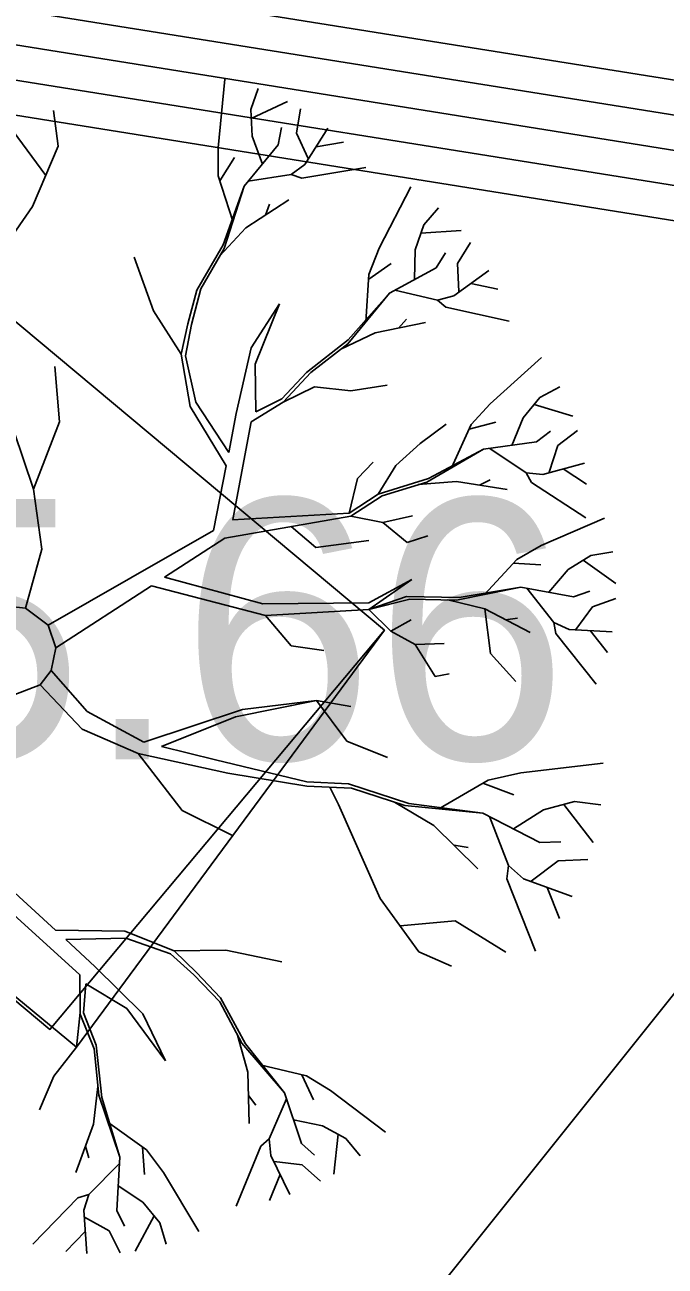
# Model space of a CAD drawing. Extents: x -438233 to -437334, y -1133133 to -1132623.
# Drawn here: x -437535.726 to -437533.882, y -1132704.811 to -1132701.234 of the extents above; entities that cross this region are included whole.
import ezdxf

# ---------------------------------------------------------------- set-up
doc = ezdxf.new("R2010")
doc.units = 0
for name, color, linetype in [('Vrstva 1', 7, 'Continuous'), ('Vrstva 15', 7, 'Continuous'), ('Vrstva 3', 7, 'Continuous'), ('Vrstva 50', 7, 'Continuous'), ('Vrstva 55', 7, 'Continuous')]:
    doc.layers.add(name, color=color, linetype=linetype)

msp = doc.modelspace()

# ---------------------------------------------------------------- linework, layer by layer
at = {"layer": 'Vrstva 1'}
for p, q in [((-437535.1699, -1132701.5884), (-437535.1507, -1132701.3906)), ((-437535.0754, -1132701.4778), (-437535.0544, -1132701.4172)), ((-437535.6298, -1132701.5831), (-437535.6431, -1132701.4809)), ((-437535.0716, -1132701.5544), (-437535.0754, -1132701.4778)), ((-437535.074, -1132701.504), (-437534.9697, -1132701.4543)), ((-437534.9442, -1132701.5457), (-437534.9323, -1132701.4753)), ((-437535.6659, -1132701.6682), (-437535.76, -1132701.5397)), ((-437534.9967, -1132701.5796), (-437534.9872, -1132701.5299)), ((-437534.9106, -1132701.6188), (-437534.9442, -1132701.5457)), ((-437534.92, -1132701.6363), (-437534.8535, -1132701.531)), ((-437535.704, -1132701.7574), (-437535.6298, -1132701.5831)), ((-437535.1692, -1132701.6692), (-437535.1699, -1132701.5884)), ((-437535.0947, -1132701.6983), (-437534.9967, -1132701.5796)), ((-437535.0418, -1132701.6349), (-437535.0716, -1132701.5544)), ((-437534.8875, -1132701.5849), (-437534.8084, -1132701.5719)), ((-437535.1647, -1132701.6829), (-437535.122, -1132701.616)), ((-437534.9589, -1132701.665), (-437534.92, -1132701.6363)), ((-437534.9284, -1132701.6755), (-437534.744, -1132701.6447)), ((-437535.1269, -1132701.7994), (-437535.1692, -1132701.6692)), ((-437535.0828, -1132701.6843), (-437534.9589, -1132701.665)), ((-437534.9589, -1132701.665), (-437534.9284, -1132701.6755)), ((-437535.1549, -1132701.8673), (-437535.0947, -1132701.6983)), ((-437535.1517, -1132701.8782), (-437535.0947, -1132701.6983)), ((-437534.7055, -1132701.8775), (-437534.6145, -1132701.7007)), ((-437535.8738, -1132702.0014), (-437535.704, -1132701.7574)), ((-437535.0901, -1132701.819), (-437534.9662, -1132701.7382)), ((-437535.0334, -1132701.7823), (-437535.0212, -1132701.7501)), ((-437534.577, -1132701.8099), (-437534.5347, -1132701.7609)), ((-437535.1643, -1132701.8995), (-437535.0901, -1132701.819)), ((-437534.6019, -1132701.882), (-437534.577, -1132701.8099)), ((-437534.5854, -1132701.8341), (-437534.4699, -1132701.8267)), ((-437535.2308, -1132701.9982), (-437535.1549, -1132701.8673)), ((-437534.4804, -1132701.9212), (-437534.443, -1132701.8607)), ((-437535.3558, -1132702.0574), (-437535.4111, -1132701.9027)), ((-437535.2196, -1132701.994), (-437535.1517, -1132701.8782)), ((-437534.7352, -1132701.9527), (-437534.7055, -1132701.8775)), ((-437534.604, -1132701.9678), (-437534.6019, -1132701.882)), ((-437534.5413, -1132701.9335), (-437534.5147, -1132701.8904)), ((-437534.7359, -1132701.9667), (-437534.6715, -1132701.9212)), ((-437534.6764, -1132702.0073), (-437534.5413, -1132701.9335)), ((-437534.4913, -1132702.0143), (-437534.3905, -1132701.9412)), ((-437534.4762, -1132702.0021), (-437534.4804, -1132701.9212)), ((-437534.7443, -1132702.0892), (-437534.7352, -1132701.9527)), ((-437534.4423, -1132701.979), (-437534.3639, -1132701.9958)), ((-437535.2308, -1132701.9982), (-437535.2564, -1132702.0952)), ((-437535.2196, -1132701.994), (-437535.2466, -1132702.0976)), ((-437534.7965, -1132702.1529), (-437534.6764, -1132702.0073)), ((-437534.7954, -1132702.1417), (-437534.6764, -1132702.0073)), ((-437534.6603, -1132701.9982), (-437534.5378, -1132702.0269)), ((-437534.5378, -1132702.0269), (-437534.4913, -1132702.0143)), ((-437535.0747, -1132702.1641), (-437534.9928, -1132702.0381)), ((-437534.9928, -1132702.0381), (-437535.0632, -1132702.2117)), ((-437534.5378, -1132702.0269), (-437534.5137, -1132702.0472)), ((-437534.5137, -1132702.0472), (-437534.3313, -1132702.0878)), ((-437535.2763, -1132702.183), (-437535.3558, -1132702.0574)), ((-437534.6505, -1132702.1074), (-437534.6274, -1132702.0822)), ((-437535.2763, -1132702.183), (-437535.2564, -1132702.0952)), ((-437535.2634, -1132702.1879), (-437535.2466, -1132702.0976)), ((-437534.8164, -1132702.1683), (-437534.717, -1132702.1214)), ((-437534.717, -1132702.1214), (-437534.5721, -1132702.0917)), ((-437534.9148, -1132702.2352), (-437534.7954, -1132702.1417)), ((-437534.9022, -1132702.2359), (-437534.7965, -1132702.1529)), ((-437535.2497, -1132702.3332), (-437535.2763, -1132702.183)), ((-437535.2333, -1132702.3206), (-437535.2634, -1132702.1879)), ((-437535.1174, -1132702.3538), (-437535.0747, -1132702.1641)), ((-437534.3866, -1132702.3255), (-437534.2389, -1132702.1921)), ((-437535.6263, -1132702.3773), (-437535.6393, -1132702.2184)), ((-437535.0632, -1132702.2117), (-437535.0607, -1132702.3493)), ((-437534.9148, -1132702.2352), (-437534.9865, -1132702.3115)), ((-437534.9022, -1132702.2359), (-437534.982, -1132702.3206)), ((-437534.892, -1132702.2768), (-437534.982, -1132702.3206)), ((-437534.892, -1132702.2768), (-437534.787, -1132702.288)), ((-437534.787, -1132702.288), (-437534.6827, -1132702.2716)), ((-437534.2428, -1132702.3076), (-437534.1861, -1132702.2772)), ((-437535.7856, -1132702.3206), (-437535.7009, -1132702.5712)), ((-437535.1468, -1132702.5043), (-437535.2497, -1132702.3332)), ((-437535.1391, -1132702.4658), (-437535.2333, -1132702.3206)), ((-437534.982, -1132702.3206), (-437535.074, -1132702.3776)), ((-437534.9865, -1132702.3115), (-437535.0607, -1132702.3493)), ((-437534.4409, -1132702.3853), (-437534.3866, -1132702.3255)), ((-437534.2914, -1132702.3664), (-437534.2428, -1132702.3076)), ((-437534.2592, -1132702.3276), (-437534.1486, -1132702.3612)), ((-437535.1391, -1132702.4658), (-437535.1174, -1132702.3538)), ((-437534.3236, -1132702.4455), (-437534.2914, -1132702.3664)), ((-437535.7009, -1132702.5712), (-437535.6263, -1132702.3773)), ((-437535.1276, -1132702.6594), (-437535.074, -1132702.3776)), ((-437534.5882, -1132702.4396), (-437534.5126, -1132702.3846)), ((-437534.4976, -1132702.5099), (-437534.4409, -1132702.3853)), ((-437534.4468, -1132702.3983), (-437534.3698, -1132702.3783)), ((-437534.2529, -1132702.4357), (-437534.2123, -1132702.4049)), ((-437534.1913, -1132702.4459), (-437534.135, -1132702.4025)), ((-437534.6579, -1132702.5033), (-437534.5882, -1132702.4396)), ((-437534.4055, -1132702.4567), (-437534.2529, -1132702.4357)), ((-437534.2162, -1132702.5229), (-437534.1913, -1132702.4459)), ((-437534.569, -1132702.5512), (-437534.4055, -1132702.4567)), ((-437534.5641, -1132702.5411), (-437534.4055, -1132702.4567)), ((-437534.387, -1132702.4543), (-437534.2827, -1132702.5243)), ((-437535.1832, -1132702.6912), (-437535.1468, -1132702.5043)), ((-437534.7678, -1132702.5407), (-437534.7233, -1132702.4935)), ((-437534.7086, -1132702.5862), (-437534.6579, -1132702.5033)), ((-437534.2347, -1132702.5292), (-437534.1147, -1132702.4966)), ((-437534.1763, -1132702.5134), (-437534.1087, -1132702.5568)), ((-437534.7926, -1132702.6405), (-437534.7678, -1132702.5407)), ((-437534.7086, -1132702.5862), (-437534.5641, -1132702.5411)), ((-437534.6971, -1132702.5911), (-437534.569, -1132702.5512)), ((-437534.5935, -1132702.5586), (-437534.4836, -1132702.5491)), ((-437534.4836, -1132702.5491), (-437534.3376, -1132702.5729)), ((-437534.4171, -1132702.56), (-437534.3859, -1132702.5449)), ((-437534.2827, -1132702.5243), (-437534.2669, -1132702.5523)), ((-437534.2827, -1132702.5243), (-437534.2347, -1132702.5292)), ((-437534.2669, -1132702.5523), (-437534.1108, -1132702.6545)), ((-437535.7009, -1132702.5712), (-437535.6771, -1132702.7448)), ((-437534.7086, -1132702.5862), (-437534.7926, -1132702.6405)), ((-437534.6971, -1132702.5911), (-437534.7874, -1132702.6492)), ((-437535.15, -1132702.7129), (-437534.7874, -1132702.6492)), ((-437535.1286, -1132702.6597), (-437534.7926, -1132702.6405)), ((-437534.7874, -1132702.6492), (-437534.6953, -1132702.6678)), ((-437534.6953, -1132702.6678), (-437534.6096, -1132702.6489)), ((-437534.2393, -1132702.7343), (-437534.0569, -1132702.6548)), ((-437535.6592, -1132702.9639), (-437535.1832, -1132702.6912)), ((-437534.9589, -1132702.6793), (-437534.8882, -1132702.7399)), ((-437534.6953, -1132702.6678), (-437534.625, -1132702.7255)), ((-437535.3236, -1132702.8256), (-437535.15, -1132702.7129)), ((-437534.8882, -1132702.7399), (-437534.7359, -1132702.7199)), ((-437534.625, -1132702.7255), (-437534.5658, -1132702.7059)), ((-437535.6771, -1132702.7448), (-437535.7243, -1132702.9149)), ((-437534.3096, -1132702.7745), (-437534.2393, -1132702.7343)), ((-437534.1616, -1132702.8036), (-437534.0968, -1132702.7626)), ((-437534.0968, -1132702.7626), (-437534.0331, -1132702.7518)), ((-437534.4024, -1132702.875), (-437534.3096, -1132702.7745)), ((-437534.3191, -1132702.7847), (-437534.24, -1132702.7899)), ((-437534.2172, -1132702.8687), (-437534.1616, -1132702.8036)), ((-437534.1185, -1132702.7766), (-437534.0244, -1132702.8438)), ((-437535.3236, -1132702.8256), (-437535.0411, -1132702.9023)), ((-437534.7356, -1132702.8991), (-437534.612, -1132702.8319)), ((-437534.7356, -1132702.918), (-437534.612, -1132702.8319)), ((-437535.6368, -1132703.029), (-437535.3617, -1132702.8505)), ((-437535.3617, -1132702.8505), (-437535.0331, -1132702.9359)), ((-437534.4832, -1132702.8914), (-437534.2984, -1132702.8536)), ((-437534.4755, -1132702.8834), (-437534.2984, -1132702.8536)), ((-437534.2984, -1132702.8536), (-437534.1465, -1132702.8816)), ((-437534.2802, -1132702.8571), (-437534.2032, -1132702.9562)), ((-437534.1465, -1132702.8816), (-437534.0989, -1132702.8652)), ((-437535.7243, -1132702.9149), (-437535.7765, -1132702.9086)), ((-437535.0411, -1132702.9023), (-437534.7356, -1132702.8991)), ((-437534.6267, -1132702.8806), (-437534.7356, -1132702.918)), ((-437534.6173, -1132702.8886), (-437534.7356, -1132702.918)), ((-437534.6267, -1132702.8806), (-437534.4755, -1132702.8834)), ((-437534.6173, -1132702.8886), (-437534.4832, -1132702.8914)), ((-437534.5084, -1132702.8907), (-437534.4017, -1132702.9166)), ((-437534.1399, -1132702.9758), (-437534.0919, -1132702.9103)), ((-437534.0919, -1132702.9103), (-437534.0247, -1132702.8869)), ((-437535.6592, -1132702.9639), (-437535.7243, -1132702.9149)), ((-437535.0331, -1132702.9359), (-437534.7356, -1132702.918)), ((-437535.0331, -1132702.9359), (-437534.9592, -1132703.023)), ((-437534.7356, -1132702.918), (-437534.6722, -1132702.9807)), ((-437534.6722, -1132702.9807), (-437534.6134, -1132702.9478)), ((-437534.4017, -1132702.9166), (-437534.3852, -1132703.0454)), ((-437534.4017, -1132702.9166), (-437534.2708, -1132702.9849)), ((-437534.3418, -1132702.9481), (-437534.3075, -1132702.9429)), ((-437535.6368, -1132703.029), (-437535.6592, -1132702.9639)), ((-437534.6722, -1132702.9807), (-437534.6022, -1132703.0192)), ((-437534.2032, -1132702.9562), (-437534.1973, -1132702.9877)), ((-437534.2032, -1132702.9562), (-437534.1591, -1132702.9758)), ((-437534.1591, -1132702.9758), (-437534.0352, -1132702.9828)), ((-437534.0986, -1132702.9793), (-437534.0485, -1132703.0419)), ((-437534.6022, -1132703.0192), (-437534.5189, -1132703.0164)), ((-437534.6022, -1132703.0192), (-437534.5445, -1132703.1119)), ((-437534.1973, -1132702.9877), (-437534.0807, -1132703.134)), ((-437535.6501, -1132703.0937), (-437535.6368, -1132703.029)), ((-437534.9592, -1132703.023), (-437534.8654, -1132703.0363)), ((-437534.3852, -1132703.0454), (-437534.3128, -1132703.1263)), ((-437535.6823, -1132703.135), (-437535.6501, -1132703.0937)), ((-437535.5469, -1132703.2127), (-437535.6501, -1132703.0937)), ((-437534.5445, -1132703.1119), (-437534.5039, -1132703.1042)), ((-437535.7593, -1132703.1655), (-437535.6823, -1132703.135)), ((-437535.5612, -1132703.2635), (-437535.6823, -1132703.135)), ((-437535.1199, -1132703.2281), (-437534.8861, -1132703.1802)), ((-437535.0989, -1132703.2068), (-437534.8861, -1132703.1802)), ((-437534.8861, -1132703.1802), (-437534.7986, -1132703.2981)), ((-437534.8861, -1132703.1802), (-437534.7877, -1132703.198)), ((-437535.3831, -1132703.3009), (-437535.5469, -1132703.2127)), ((-437535.3831, -1132703.3009), (-437535.0989, -1132703.2068)), ((-437535.3327, -1132703.3135), (-437535.1199, -1132703.2281)), ((-437535.4002, -1132703.3331), (-437535.5612, -1132703.2635)), ((-437534.7986, -1132703.2981), (-437534.6817, -1132703.345)), ((-437535.4002, -1132703.3331), (-437535.2732, -1132703.4973)), ((-437535.1419, -1132703.3902), (-437535.4002, -1132703.3331)), ((-437535.1769, -1132703.3513), (-437535.3327, -1132703.3135)), ((-437534.9137, -1132703.4154), (-437535.1769, -1132703.3513)), ((-437534.7298, -1132703.3503), (-437534.7298, -1132703.3503)), ((-437534.2977, -1132703.3891), (-437534.0604, -1132703.3611)), ((-437534.9144, -1132703.4276), (-437535.1419, -1132703.3902)), ((-437534.534, -1132703.4924), (-437534.3922, -1132703.4101)), ((-437534.3922, -1132703.4101), (-437534.2977, -1132703.3891)), ((-437534.7856, -1132703.4332), (-437534.9144, -1132703.4276)), ((-437534.7937, -1132703.4206), (-437534.9137, -1132703.4154)), ((-437534.8234, -1132703.4798), (-437534.8483, -1132703.4304)), ((-437534.7937, -1132703.4206), (-437534.6208, -1132703.477)), ((-437534.7856, -1132703.4332), (-437534.6323, -1132703.4833)), ((-437534.4069, -1132703.4185), (-437534.3177, -1132703.4521)), ((-437534.8234, -1132703.4798), (-437534.7027, -1132703.751)), ((-437534.6614, -1132703.4738), (-437534.548, -1132703.5407)), ((-437534.6323, -1132703.4833), (-437534.4073, -1132703.505)), ((-437534.6208, -1132703.477), (-437534.4073, -1132703.505)), ((-437534.2326, -1132703.4955), (-437534.1437, -1132703.4714)), ((-437534.1742, -1132703.4798), (-437534.0895, -1132703.5897)), ((-437534.1437, -1132703.4714), (-437534.0674, -1132703.4808)), ((-437535.2732, -1132703.4973), (-437535.13, -1132703.5683)), ((-437534.4073, -1132703.505), (-437534.2431, -1132703.59)), ((-437534.3877, -1132703.5151), (-437534.3338, -1132703.6562)), ((-437534.3194, -1132703.5501), (-437534.2326, -1132703.4955)), ((-437534.548, -1132703.5407), (-437534.4213, -1132703.6653)), ((-437534.2431, -1132703.59), (-437534.1826, -1132703.5879)), ((-437534.4899, -1132703.5977), (-437534.4493, -1132703.6044)), ((-437534.3338, -1132703.6562), (-437534.3383, -1132703.6943)), ((-437534.3338, -1132703.6562), (-437534.2904, -1132703.694)), ((-437534.268, -1132703.701), (-437534.1903, -1132703.6425)), ((-437534.1903, -1132703.6425), (-437534.1049, -1132703.639)), ((-437534.3383, -1132703.6943), (-437534.2557, -1132703.9029)), ((-437534.2904, -1132703.694), (-437534.15, -1132703.7454)), ((-437535.7775, -1132703.7136), (-437535.6375, -1132703.8427)), ((-437534.2221, -1132703.7192), (-437534.1864, -1132703.8084)), ((-437534.7027, -1132703.751), (-437534.5914, -1132703.905)), ((-437535.7796, -1132703.7783), (-437535.5675, -1132703.9715)), ((-437535.6375, -1132703.8427), (-437535.4377, -1132703.8455)), ((-437534.6456, -1132703.8301), (-437534.4867, -1132703.8158)), ((-437534.4867, -1132703.8158), (-437534.3415, -1132703.9057)), ((-437535.6085, -1132703.8697), (-437535.4352, -1132703.8655)), ((-437535.6085, -1132703.8697), (-437535.5245, -1132703.947)), ((-437535.4377, -1132703.8455), (-437535.2959, -1132703.9015)), ((-437535.4352, -1132703.8655), (-437535.3068, -1132703.9103)), ((-437535.3068, -1132703.9103), (-437535.2392, -1132703.9715)), ((-437535.2959, -1132703.9015), (-437535.1475, -1132703.8998)), ((-437535.2959, -1132703.9015), (-437535.2319, -1132703.9645)), ((-437535.1475, -1132703.8998), (-437534.9865, -1132703.9341)), ((-437534.5914, -1132703.905), (-437534.4972, -1132703.9463)), ((-437535.5245, -1132703.947), (-437535.3859, -1132704.0832)), ((-437535.5672, -1132704.0793), (-437535.5675, -1132703.9715)), ((-437535.165, -1132704.0492), (-437535.2392, -1132703.9715)), ((-437535.2319, -1132703.9645), (-437535.1626, -1132704.037)), ((-437535.5574, -1132704.0807), (-437535.5504, -1132703.9974)), ((-437535.4324, -1132704.0678), (-437535.5504, -1132703.9974)), ((-437535.165, -1132704.0492), (-437535.1017, -1132704.1675)), ((-437535.1626, -1132704.037), (-437535.0912, -1132704.1703)), ((-437535.5773, -1132704.1794), (-437535.5672, -1132704.0793)), ((-437535.5269, -1132704.184), (-437535.5668, -1132704.0846)), ((-437535.5203, -1132704.1738), (-437535.5574, -1132704.0807)), ((-437535.3215, -1132704.219), (-437535.4324, -1132704.0678)), ((-437535.3859, -1132704.0832), (-437535.3215, -1132704.219)), ((-437535.1136, -1132704.1451), (-437535.0842, -1132704.2512)), ((-437535.5773, -1132704.1794), (-437535.6424, -1132704.2627)), ((-437535.5269, -1132704.184), (-437535.5129, -1132704.3177)), ((-437535.5203, -1132704.1738), (-437535.5042, -1132704.3247)), ((-437535.1017, -1132704.1675), (-437534.9788, -1132704.3107)), ((-437535.0912, -1132704.1703), (-437534.9788, -1132704.3107)), ((-437535.0481, -1132704.2302), (-437534.9151, -1132704.2624)), ((-437535.6424, -1132704.2627), (-437535.6834, -1132704.36)), ((-437535.0842, -1132704.2512), (-437535.08, -1132704.3992)), ((-437534.9288, -1132704.2589), (-437534.8945, -1132704.331)), ((-437534.9151, -1132704.2624), (-437534.8462, -1132704.3044)), ((-437535.5157, -1132704.2925), (-437535.528, -1132704.4017)), ((-437534.8462, -1132704.3044), (-437534.688, -1132704.4248)), ((-437535.5129, -1132704.3177), (-437535.4527, -1132704.4965)), ((-437535.5042, -1132704.3247), (-437535.4527, -1132704.4965)), ((-437535.0821, -1132704.3187), (-437535.0614, -1132704.3464)), ((-437534.9729, -1132704.3282), (-437535.0222, -1132704.444)), ((-437534.9788, -1132704.3107), (-437534.9295, -1132704.457)), ((-437535.528, -1132704.4017), (-437535.5794, -1132704.5403)), ((-437535.4867, -1132704.3957), (-437535.3754, -1132704.4755)), ((-437534.9526, -1132704.3891), (-437534.8686, -1132704.4059)), ((-437534.8686, -1132704.4059), (-437534.8017, -1132704.4426)), ((-437535.0222, -1132704.444), (-437535.0467, -1132704.4643)), ((-437535.0222, -1132704.444), (-437535.018, -1132704.4916)), ((-437534.8241, -1132704.4304), (-437534.8367, -1132704.5455)), ((-437534.8017, -1132704.4426), (-437534.7608, -1132704.4927)), ((-437535.5514, -1132704.465), (-437535.5423, -1132704.4983)), ((-437535.3869, -1132704.4675), (-437535.382, -1132704.5466)), ((-437535.3754, -1132704.4755), (-437535.3271, -1132704.5403)), ((-437535.0467, -1132704.4643), (-437535.1174, -1132704.6372)), ((-437534.9295, -1132704.457), (-437534.892, -1132704.4906)), ((-437535.4534, -1132704.5147), (-437535.5423, -1132704.6036)), ((-437535.4527, -1132704.4965), (-437535.4615, -1132704.6502)), ((-437535.018, -1132704.4916), (-437534.9634, -1132704.6036)), ((-437535.0082, -1132704.5091), (-437534.9277, -1132704.5189)), ((-437534.9277, -1132704.5189), (-437534.8745, -1132704.5658)), ((-437535.3271, -1132704.5403), (-437535.2252, -1132704.7111)), ((-437534.9911, -1132704.5462), (-437535.0215, -1132704.6211)), ((-437535.4573, -1132704.5788), (-437535.3859, -1132704.626)), ((-437535.5731, -1132704.6138), (-437535.7033, -1132704.7471)), ((-437535.5423, -1132704.6036), (-437535.5731, -1132704.6138)), ((-437535.5423, -1132704.6036), (-437535.5567, -1132704.6495)), ((-437535.3859, -1132704.626), (-437535.3376, -1132704.6852)), ((-437535.5567, -1132704.6495), (-437535.5479, -1132704.7737)), ((-437535.4615, -1132704.6502), (-437535.4391, -1132704.6957)), ((-437535.354, -1132704.6652), (-437535.4086, -1132704.7671)), ((-437535.5542, -1132704.6691), (-437535.4832, -1132704.7083)), ((-437535.3376, -1132704.6852), (-437535.3187, -1132704.7468)), ((-437535.5521, -1132704.7104), (-437535.6081, -1132704.7681)), ((-437535.4832, -1132704.7083), (-437535.4513, -1132704.7723))]:
    msp.add_line(p, q, dxfattribs=at)
msp.add_lwpolyline([(-437535.8411, -1132702.0152), (-437534.6909, -1132702.9781), (-437535.6538, -1132704.1283), (-437536.804, -1132703.1654), (-437535.8411, -1132702.0152)], dxfattribs=at)
at = {"layer": 'Vrstva 15'}
for p, q in [((-437545.9965, -1132699.4498), (-437523.943, -1132702.9794)), ((-437546.0123, -1132699.5485), (-437524.1193, -1132703.0525)), ((-437546.0281, -1132699.6473), (-437524.2956, -1132703.1255)), ((-437546.0439, -1132699.746), (-437524.4718, -1132703.1986)), ((-437546.0597, -1132699.8448), (-437524.6481, -1132703.2717))]:
    msp.add_line(p, q, dxfattribs=at)
at = {"layer": 'Vrstva 50'}
msp.add_lwpolyline([(-437530.3238, -1132711.4192), (-437540.8638, -1132702.5891), (-437536.804, -1132703.1654), (-437535.5773, -1132704.1794), (-437534.6909, -1132702.9781), (-437535.8411, -1132702.0152), (-437536.804, -1132703.1654), (-437540.8638, -1132702.5891), (-437543.7593, -1132706.0144), (-437546.487, -1132703.6895), (-437547.4145, -1132702.5583), (-437548.0161, -1132701.8246), (-437548.2739, -1132700.7934), (-437549.1916, -1132697.8509), (-437543.8271, -1132697.8566), (-437528.9377, -1132696.604), (-437526.4924, -1132696.5148), (-437524.3018, -1132697.1009), (-437522.3314, -1132698.2234), (-437520.7113, -1132700.009), (-437528.9071, -1132707.7091)], dxfattribs=at)
at = {"layer": 'Vrstva 55'}
msp.add_line((-437527.8716, -1132696.5343), (-437544.8454, -1132717.7777), dxfattribs=at)

# ---------------------------------------------------------------- texts
at = {"layer": 'Vrstva 3'}
msp.add_text('385.66 ', height=0.75, dxfattribs=at).set_placement((-437537.2298, -1132703.3503))

doc.saveas('drawing.dxf')
